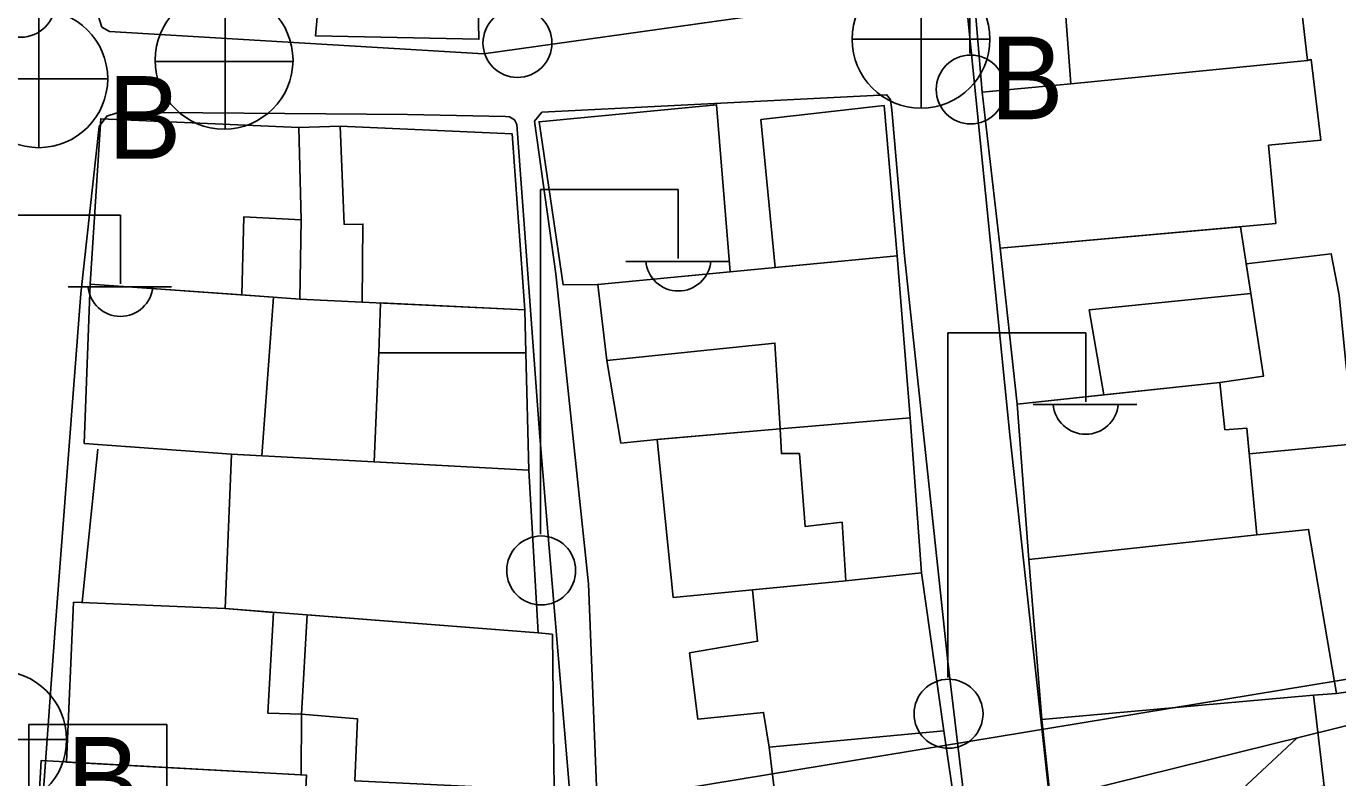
# Model space of a CAD drawing. Extents: x 417997 to 421451, y 4451742 to 4455216.
# Drawn here: x 419829.8 to 419896.4, y 4452714 to 4452752.1 of the extents above; entities that cross this region are included whole.
import ezdxf

# ---------------------------------------------------------------- set-up
doc = ezdxf.new("R2010")
doc.units = 0
for name, color, linetype in [('B_Mesken', 7, 'Continuous'), ('B_Teras', 7, 'Continuous'), ('S_Elektrik_Diregi', 7, 'Continuous'), ('S_Rogar_Kapagi', 7, 'Continuous'), ('S_Rogar_Kapagi_Buski', 7, 'Continuous'), ('Sinir_Duvar_tek_tarafa_ait', 7, 'Continuous'), ('SN_KENTSEL_DONUSUM', 7, 'Continuous'), ('TA_ENH_KORUMA', 7, 'Continuous'), ('TA_ENH_TARAMA', 7, 'Continuous'), ('Yol_Sose', 7, 'Continuous')]:
    doc.layers.add(name, color=color, linetype=linetype)

msp = doc.modelspace()

# ---------------------------------------------------------------- linework, layer by layer
at = {"layer": 'B_Mesken'}
for points in [[(419852.587, 4452759.84), (419852.764, 4452751.484), (419844.456, 4452751.659), (419845.216, 4452760.127), (419847.044, 4452760.056)], [(419882.734, 4452757.555), (419877.622, 4452757.074), (419878.325, 4452748.795), (419882.83, 4452749.218), (419894.839, 4452750.399), (419894.358, 4452754.689), (419891.863, 4452754.446), (419891.53, 4452758.588)], [(419893.241, 4452742.12), (419879.227, 4452740.874), (419878.325, 4452748.795), (419882.83, 4452749.218), (419894.839, 4452750.399), (419895.033, 4452750.454), (419895.519, 4452746.359), (419892.868, 4452746.103)], [(419858.805, 4452739.037), (419857.032, 4452739.018), (419855.818, 4452747.293), (419864.833, 4452748.159), (419865.523, 4452739.679)], [(419867.085, 4452747.412), (419873.347, 4452748.117), (419874.007, 4452740.49), (419874.007, 4452740.49), (419867.798, 4452739.897)], [(419843.74, 4452742.321), (419843.66, 4452738.29), (419840.716, 4452738.512), (419833.018, 4452739.045), (419833.55, 4452747.443), (419843.61, 4452747.005)], [(419843.61, 4452747.005), (419845.71, 4452747.063), (419854.442, 4452746.682), (419855.099, 4452737.74), (419846.828, 4452738.137), (419843.66, 4452738.29), (419843.74, 4452742.321)], [(419880.088, 4452732.953), (419879.227, 4452740.874), (419891.437, 4452741.959), (419891.963, 4452738.57), (419892.615, 4452734.377), (419890.389, 4452734.053), (419884.502, 4452733.424)], [(419861.958, 4452731.175), (419859.975, 4452730.974), (419859.263, 4452735.165), (419858.805, 4452739.037), (419874.007, 4452740.49), (419874.67, 4452732.266), (419868.054, 4452731.698)], [(419891.73, 4452740.075), (419896.049, 4452740.593), (419896.446, 4452738.487), (419896.803, 4452734.886), (419897.258, 4452730.941), (419891.873, 4452730.439), (419891.752, 4452731.741), (419890.651, 4452731.653), (419890.389, 4452734.053), (419892.615, 4452734.377), (419891.963, 4452738.57)], [(419842.324, 4452738.391), (419841.734, 4452730.333), (419840.202, 4452730.414), (419832.712, 4452730.963), (419833.018, 4452739.045)], [(419847.448, 4452730.028), (419847.677, 4452735.567), (419847.767, 4452738.092), (419855.099, 4452737.74), (419855.139, 4452735.564), (419855.289, 4452729.611)], [(419892.26, 4452726.313), (419891.752, 4452731.741), (419890.651, 4452731.653), (419890.389, 4452734.053), (419880.088, 4452732.953), (419880.681, 4452725.065)], [(419874.67, 4452732.266), (419875.238, 4452724.387), (419871.401, 4452723.986), (419862.633, 4452723.132), (419861.816, 4452731.161), (419868.054, 4452731.698)], [(419839.865, 4452722.573), (419840.202, 4452730.414), (419855.289, 4452729.611), (419855.766, 4452721.34)], [(419901.634, 4452727.203), (419902.82, 4452715.221), (419898.713, 4452714.789), (419899.31, 4452710.837), (419895.361, 4452710.362), (419894.883, 4452713.461), (419895.694, 4452713.567), (419895.147, 4452718.18), (419896.311, 4452718.271), (419898.302, 4452718.555), (419897.735, 4452726.8)], [(419881.353, 4452716.936), (419880.681, 4452725.065), (419892.26, 4452726.313), (419894.896, 4452726.592), (419896.311, 4452718.271), (419895.147, 4452718.18)], [(419875.238, 4452724.387), (419876.378, 4452716.368), (419867.5, 4452715.547), (419867.217, 4452717.3), (419863.879, 4452716.959), (419863.455, 4452720.323), (419866.916, 4452720.914), (419866.654, 4452723.524), (419871.401, 4452723.986)], [(419831.818, 4452714.785), (419832.172, 4452722.896), (419839.865, 4452722.573), (419842.323, 4452722.383), (419842.047, 4452717.266), (419843.752, 4452717.216), (419843.739, 4452714.133)], [(419843.752, 4452717.216), (419844.03, 4452722.25), (419855.766, 4452721.34), (419856.494, 4452721.271), (419856.576, 4452713.346), (419846.463, 4452713.831), (419846.592, 4452716.978)], [(419882.209, 4452708.94), (419881.353, 4452716.936), (419895.147, 4452718.18), (419895.694, 4452713.567), (419891.419, 4452713.009), (419891.738, 4452709.926), (419890.573, 4452709.785)], [(419868.445, 4452707.695), (419867.5, 4452715.547), (419876.378, 4452716.368), (419877.524, 4452708.533), (419869.015, 4452707.739)], [(419830.063, 4452706.801), (419830.523, 4452714.856), (419844.001, 4452714.119), (419843.746, 4452709.194), (419842.978, 4452709.187), (419842.816, 4452706.003)]]:
    msp.add_lwpolyline(points, close=True, dxfattribs=at)
at = {"layer": 'B_Teras'}
for points in [[(419882.83, 4452749.218), (419882.515, 4452753.301), (419883.119, 4452753.439), (419882.734, 4452757.555), (419891.53, 4452758.588), (419891.863, 4452754.446), (419894.358, 4452754.689), (419894.839, 4452750.399)], [(419840.716, 4452738.512), (419833.018, 4452739.045), (419833.55, 4452747.443), (419843.61, 4452747.005), (419843.74, 4452742.321), (419840.816, 4452742.459)], [(419845.71, 4452747.063), (419854.442, 4452746.682), (419855.099, 4452737.74), (419846.828, 4452738.137), (419846.868, 4452742.101), (419845.914, 4452742.077)], [(419868.054, 4452731.698), (419867.791, 4452736.059), (419859.263, 4452735.165), (419858.805, 4452739.037), (419874.007, 4452740.49), (419874.67, 4452732.266)], [(419883.761, 4452737.743), (419891.963, 4452738.57), (419892.615, 4452734.377), (419890.389, 4452734.053), (419884.502, 4452733.424)], [(419847.767, 4452738.092), (419855.099, 4452737.74), (419855.139, 4452735.564), (419847.677, 4452735.567)], [(419862.633, 4452723.132), (419861.816, 4452731.161), (419868.054, 4452731.698), (419868.122, 4452730.444), (419869.037, 4452730.446), (419869.328, 4452726.748), (419871.202, 4452726.958), (419871.401, 4452723.986)]]:
    msp.add_lwpolyline(points, close=True, dxfattribs=at)
at = {"layer": 'S_Elektrik_Diregi'}
for p, q in [((419877.7, 4452750.766), (419877.7, 4452768.266)), ((419855.885, 4452726.346), (419855.885, 4452743.846)), ((419855.885, 4452743.846), (419862.885, 4452743.846)), ((419862.885, 4452740.346), (419862.885, 4452743.846)), ((419827.554, 4452742.557), (419834.554, 4452742.557)), ((419834.554, 4452739.057), (419834.554, 4452742.557)), ((419860.225, 4452740.206), (419865.475, 4452740.206)), ((419831.894, 4452738.917), (419837.144, 4452738.917)), ((419876.576, 4452719.071), (419876.576, 4452736.571)), ((419876.576, 4452736.571), (419883.576, 4452736.571)), ((419883.576, 4452733.071), (419883.576, 4452736.571)), ((419880.916, 4452732.931), (419886.166, 4452732.931)), ((419829.902, 4452699.193), (419829.902, 4452716.693)), ((419829.902, 4452716.693), (419836.902, 4452716.693)), ((419836.902, 4452713.193), (419836.902, 4452716.693))]:
    msp.add_line(p, q, dxfattribs=at)
for centre in [(419829.496, 4452753.337), (419854.717, 4452751.291), (419877.736, 4452748.93), (419855.921, 4452724.511), (419876.612, 4452717.235)]:
    msp.add_circle(centre, 1.75, dxfattribs=at)
for centre in [(419862.886, 4452740.359), (419834.555, 4452739.07), (419883.577, 4452733.084)]:
    msp.add_arc(centre, 1.658, 184.83843, 355.14641, dxfattribs=at)
at = {"layer": 'S_Rogar_Kapagi'}
for p, q in [((419839.872, 4452746.892), (419839.872, 4452753.892)), ((419836.302, 4452750.357), (419843.302, 4452750.357))]:
    msp.add_line(p, q, dxfattribs=at)
msp.add_circle((419839.819, 4452750.42), 3.5, dxfattribs=at)
at = {"layer": 'S_Rogar_Kapagi_Buski'}
for p, q in [((419875.213, 4452754.985), (419875.213, 4452747.985)), ((419830.407, 4452752.977), (419830.407, 4452745.977)), ((419871.713, 4452751.485), (419878.713, 4452751.485)), ((419826.907, 4452749.477), (419833.907, 4452749.477)), ((419824.823, 4452715.925), (419831.823, 4452715.925))]:
    msp.add_line(p, q, dxfattribs=at)
for centre in [(419875.213, 4452751.485), (419830.407, 4452749.477), (419828.323, 4452715.925)]:
    msp.add_circle(centre, 3.5, dxfattribs=at)
at = {"layer": 'Sinir_Duvar_tek_tarafa_ait'}
msp.add_lwpolyline([(419832.603, 4452722.903), (419833.408, 4452730.677)], dxfattribs=at)
at = {"layer": 'SN_KENTSEL_DONUSUM'}
msp.add_line((419784.011, 4452700.413), (419906.016, 4452720.508), dxfattribs=at)
msp.add_line((419784.011, 4452700.413), (419906.016, 4452720.508), dxfattribs=at)
at = {"layer": 'TA_ENH_KORUMA'}
msp.add_lwpolyline([(419883.153, 4455014.021), (419853.647, 4454860.459), (419502.143, 4452678.088), (419329.549, 4452597.37), (419356.508, 4452581.013), (419704.218, 4452669.124), (420099.383, 4452766.582), (420601.013, 4452886.916), (421244.438, 4452891.737)], dxfattribs=at)
msp.add_lwpolyline([(419883.153, 4455014.021), (419853.647, 4454860.459), (419502.143, 4452678.088), (419329.549, 4452597.37), (419356.508, 4452581.013), (419704.218, 4452669.124), (420099.383, 4452766.582), (420601.013, 4452886.916), (421244.438, 4452891.737)], dxfattribs=at)
at = {"layer": 'TA_ENH_TARAMA'}
msp.add_line((419834.405, 4452660.029), (419894.297, 4452716.003), dxfattribs=at)
msp.add_line((419834.405, 4452660.029), (419894.297, 4452716.003), dxfattribs=at)
at = {"layer": 'Yol_Sose'}
for points in [[(419890.835, 4452695.319), (419884.621, 4452693.964), (419884.386, 4452694.047), (419884.064, 4452694.245), (419882.518, 4452705.787), (419879.725, 4452731.392), (419877.252, 4452755.959), (419874.64, 4452780.828), (419872.881, 4452802.111), (419872.946, 4452802.201), (419873.205, 4452802.256), (419897.848, 4452799.826), (419905.56, 4452798.117), (419906.343, 4452797.419), (419906.705, 4452796.868), (419907.42, 4452786.99), (419910.669, 4452756.951), (419914.518, 4452728.439), (419917.814, 4452701.696), (419917.575, 4452701.216), (419917.219, 4452701.044), (419916.222, 4452700.692), (419910.457, 4452699.481)], [(419872.806, 4452753.539), (419852.992, 4452750.741), (419833.995, 4452751.877), (419833.995, 4452751.877), (419833.602, 4452752.102), (419833.436, 4452752.64)], [(419856.658, 4452739.578), (419855.578, 4452747.316), (419855.962, 4452747.778), (419873.485, 4452748.652), (419873.657, 4452748.399), (419873.73, 4452747.898), (419874.374, 4452740.49), (419876.574, 4452719.895), (419879.636, 4452694.204), (419879.572, 4452693.413), (419879.279, 4452692.69), (419878.906, 4452692.279), (419878.244, 4452691.903), (419866.847, 4452688.891), (419861.085, 4452687.872), (419860.905, 4452688.001), (419860.655, 4452688.391), (419859.67, 4452695.722)], [(419849.133, 4452747.666), (419834.588, 4452747.783), (419834.336, 4452747.728), (419833.858, 4452747.58), (419833.469, 4452747.053), (419832.546, 4452738.567), (419831.244, 4452721.564), (419830.043, 4452704.954), (419829.398, 4452685.095), (419829.744, 4452684.727), (419830.401, 4452684.33), (419831.206, 4452684.149), (419858.102, 4452687.719), (419858.314, 4452688.025), (419858.304, 4452688.595), (419857.729, 4452708.95), (419855.852, 4452731.302), (419854.683, 4452747.161), (419854.569, 4452747.395), (419854.309, 4452747.538), (419854.106, 4452747.552)], [(419849.133, 4452747.666), (419854.106, 4452747.552)], [(419859.67, 4452695.722), (419858.959, 4452707.972), (419858.324, 4452723.837), (419856.658, 4452739.578)]]:
    msp.add_lwpolyline(points, dxfattribs=at)

# ---------------------------------------------------------------- texts
at = {"layer": 'S_Rogar_Kapagi_Buski'}
for p in [(419878.713, 4452747.42), (419833.907, 4452745.413), (419831.823, 4452711.86)]:
    msp.add_text('B', height=4.2, dxfattribs=at).set_placement(p)

doc.saveas('drawing.dxf')
